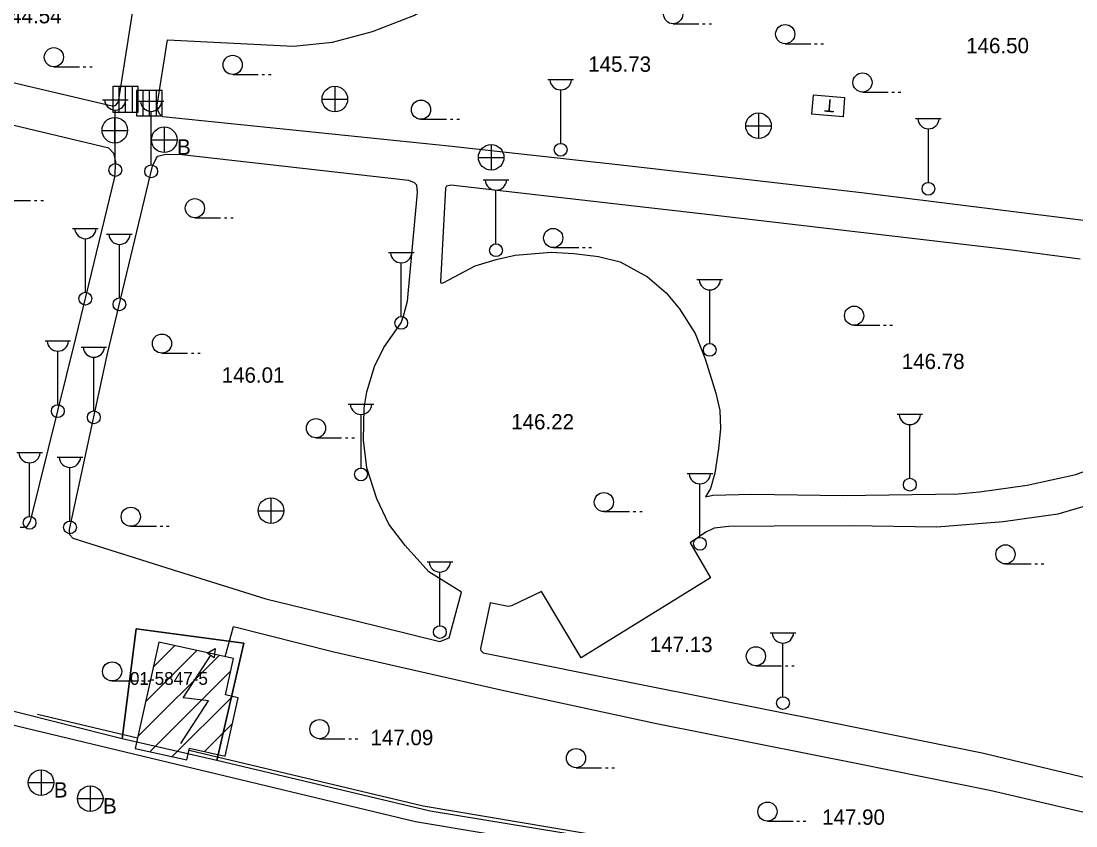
# Model space of a CAD drawing. Extents: x 419101 to 420177, y 4451541 to 4452254.
# Drawn here: x 419408.1 to 419490.6, y 4451830.1 to 4451893 of the extents above; entities that cross this region are included whole.
import ezdxf

# ---------------------------------------------------------------- set-up
doc = ezdxf.new("R2010")
doc.units = 0
doc.layers.add('2_KADASTRO', color=7, linetype='Continuous')
doc.layers.add('3_HALİHAZIR', color=7, linetype='Continuous')

msp = doc.modelspace()

# ---------------------------------------------------------------- linework, layer by layer
at = {"layer": '2_KADASTRO'}
msp.add_lwpolyline([(419523.249, 4451817.523), (419440.106, 4451831.216), (419423.431, 4451835.172), (419425.529, 4451844.359), (419417.122, 4451845.486), (419416.028, 4451836.866), (419414.996, 4451837.127), (419412.516, 4451837.755), (419400.553, 4451840.783), (419218.084, 4451885.757), (419210.687, 4451887.968), (419201.623, 4451892.026), (419189.126, 4451898.228)], dxfattribs=at)
msp.add_lwpolyline([(419416.028, 4451836.866), (419417.122, 4451845.486), (419425.529, 4451844.359), (419423.431, 4451835.172)], close=True, dxfattribs=at)
at = {"layer": '3_HALİHAZIR'}
for p, q in [((419459.102, 4451892.8), (419461.102, 4451892.8)), ((419461.402, 4451892.8), (419461.602, 4451892.8)), ((419461.902, 4451892.8), (419462.102, 4451892.8)), ((419467.857, 4451891.245), (419469.857, 4451891.245)), ((419470.157, 4451891.245), (419470.357, 4451891.245)), ((419470.657, 4451891.245), (419470.857, 4451891.245)), ((419410.69, 4451889.438), (419412.69, 4451889.438)), ((419412.99, 4451889.438), (419413.19, 4451889.438)), ((419413.49, 4451889.438), (419413.69, 4451889.438)), ((419424.666, 4451888.834), (419426.666, 4451888.834)), ((419426.966, 4451888.834), (419427.166, 4451888.834)), ((419427.466, 4451888.834), (419427.666, 4451888.834)), ((419417.287, 4451887.89), (419415.287, 4451887.89)), ((419415.287, 4451887.89), (419415.287, 4451885.89)), ((419417.287, 4451887.89), (419415.287, 4451887.89)), ((419415.287, 4451887.89), (419415.287, 4451885.89)), ((419415.792, 4451885.89), (419415.792, 4451887.89)), ((419416.287, 4451885.89), (419416.287, 4451887.89)), ((419416.835, 4451885.89), (419416.835, 4451887.89)), ((419417.287, 4451885.89), (419417.287, 4451887.89)), ((419417.287, 4451885.89), (419417.287, 4451887.89)), ((419432.668, 4451885.903), (419432.668, 4451887.903)), ((419449.306, 4451888.444), (419451.306, 4451888.444)), ((419419.157, 4451887.596), (419417.157, 4451887.596)), ((419417.157, 4451887.596), (419417.157, 4451885.596)), ((419419.157, 4451887.596), (419417.157, 4451887.596)), ((419417.157, 4451887.596), (419417.157, 4451885.596)), ((419417.662, 4451885.596), (419417.662, 4451887.596)), ((419418.157, 4451885.596), (419418.157, 4451887.596)), ((419418.705, 4451885.596), (419418.705, 4451887.596)), ((419419.157, 4451885.596), (419419.157, 4451887.596)), ((419419.157, 4451885.596), (419419.157, 4451887.596)), ((419450.306, 4451883.444), (419450.306, 4451887.637)), ((419473.899, 4451887.461), (419475.899, 4451887.461)), ((419476.199, 4451887.461), (419476.399, 4451887.461)), ((419476.699, 4451887.461), (419476.899, 4451887.461)), ((419414.488, 4451886.863), (419416.488, 4451886.863)), ((419417.294, 4451886.759), (419419.294, 4451886.759)), ((419431.648, 4451886.893), (419433.648, 4451886.893)), ((419415.287, 4451885.89), (419417.287, 4451885.89)), ((419415.287, 4451885.89), (419417.287, 4451885.89)), ((419415.465, 4451883.468), (419415.465, 4451885.468)), ((419415.488, 4451881.863), (419415.488, 4451886.056)), ((419417.157, 4451885.596), (419419.157, 4451885.596)), ((419417.157, 4451885.596), (419419.157, 4451885.596)), ((419418.294, 4451881.759), (419418.294, 4451885.952)), ((419439.385, 4451885.332), (419441.385, 4451885.332)), ((419441.685, 4451885.332), (419441.885, 4451885.332)), ((419442.185, 4451885.332), (419442.385, 4451885.332)), ((419465.787, 4451883.817), (419465.787, 4451885.817)), ((419478.054, 4451885.394), (419480.054, 4451885.394)), ((419414.445, 4451884.458), (419416.445, 4451884.458)), ((419419.317, 4451884.73), (419419.317, 4451882.73)), ((419464.767, 4451884.807), (419466.767, 4451884.807)), ((419479.054, 4451880.394), (419479.054, 4451884.587)), ((419418.317, 4451883.73), (419420.317, 4451883.73)), ((419444.887, 4451881.348), (419444.887, 4451883.348)), ((419443.867, 4451882.338), (419445.867, 4451882.338)), ((419444.248, 4451880.592), (419446.248, 4451880.592)), ((419445.248, 4451875.592), (419445.248, 4451879.785)), ((419406.866, 4451878.966), (419408.866, 4451878.966)), ((419409.166, 4451878.966), (419409.366, 4451878.966)), ((419409.666, 4451878.966), (419409.866, 4451878.966)), ((419421.714, 4451877.628), (419423.714, 4451877.628)), ((419424.014, 4451877.628), (419424.214, 4451877.628)), ((419424.514, 4451877.628), (419424.714, 4451877.628)), ((419412.149, 4451876.8), (419414.149, 4451876.8)), ((419414.811, 4451876.353), (419416.811, 4451876.353)), ((419413.149, 4451871.8), (419413.149, 4451875.993)), ((419415.811, 4451871.353), (419415.811, 4451875.546)), ((419436.843, 4451874.908), (419438.843, 4451874.908)), ((419449.72, 4451875.298), (419451.72, 4451875.298)), ((419452.02, 4451875.298), (419452.22, 4451875.298)), ((419452.52, 4451875.298), (419452.72, 4451875.298)), ((419437.843, 4451869.908), (419437.843, 4451874.101)), ((419460.959, 4451872.794), (419462.959, 4451872.794)), ((419461.959, 4451867.794), (419461.959, 4451871.987)), ((419473.246, 4451869.22), (419475.246, 4451869.22)), ((419475.546, 4451869.22), (419475.746, 4451869.22)), ((419476.046, 4451869.22), (419476.246, 4451869.22)), ((419409.995, 4451868.001), (419411.995, 4451868.001)), ((419410.995, 4451863.001), (419410.995, 4451867.194)), ((419412.81, 4451867.518), (419414.81, 4451867.518)), ((419413.81, 4451862.518), (419413.81, 4451866.711)), ((419419.136, 4451867.036), (419421.136, 4451867.036)), ((419421.436, 4451867.036), (419421.636, 4451867.036)), ((419421.936, 4451867.036), (419422.136, 4451867.036)), ((419433.699, 4451863.05), (419435.699, 4451863.05)), ((419434.699, 4451858.05), (419434.699, 4451862.243)), ((419476.602, 4451862.253), (419478.602, 4451862.253)), ((419477.602, 4451857.253), (419477.602, 4451861.446)), ((419431.177, 4451860.417), (419433.177, 4451860.417)), ((419433.477, 4451860.417), (419433.677, 4451860.417)), ((419433.977, 4451860.417), (419434.177, 4451860.417)), ((419407.787, 4451859.268), (419409.787, 4451859.268)), ((419410.945, 4451858.908), (419412.945, 4451858.908)), ((419408.787, 4451854.268), (419408.787, 4451858.46)), ((419411.945, 4451853.908), (419411.945, 4451858.101)), ((419460.193, 4451857.624), (419462.193, 4451857.624)), ((419461.193, 4451852.624), (419461.193, 4451856.817)), ((419427.67, 4451853.712), (419427.67, 4451855.712)), ((419426.65, 4451854.702), (419428.65, 4451854.702)), ((419453.685, 4451854.639), (419455.685, 4451854.639)), ((419455.985, 4451854.639), (419456.185, 4451854.639)), ((419456.485, 4451854.639), (419456.685, 4451854.639)), ((419416.698, 4451853.493), (419418.698, 4451853.493)), ((419418.998, 4451853.493), (419419.198, 4451853.493)), ((419419.498, 4451853.493), (419419.698, 4451853.493)), ((419439.863, 4451850.719), (419441.863, 4451850.719)), ((419440.863, 4451845.719), (419440.863, 4451849.912)), ((419485.078, 4451850.553), (419487.078, 4451850.553)), ((419487.378, 4451850.553), (419487.578, 4451850.553)), ((419487.878, 4451850.553), (419488.078, 4451850.553)), ((419466.684, 4451845.167), (419468.684, 4451845.167)), ((419418.451, 4451842.479), (419420.135, 4451844.163)), ((419467.684, 4451840.167), (419467.684, 4451844.36)), ((419417.254, 4451837.04), (419423.611, 4451843.398)), ((419417.853, 4451839.76), (419421.873, 4451843.781)), ((419465.57, 4451842.578), (419467.57, 4451842.578)), ((419467.87, 4451842.578), (419468.071, 4451842.578)), ((419468.371, 4451842.578), (419468.571, 4451842.578)), ((419418.205, 4451835.87), (419424.522, 4451842.188)), ((419415.238, 4451841.394), (419417.238, 4451841.394)), ((419417.538, 4451841.394), (419417.738, 4451841.394)), ((419418.038, 4451841.394), (419418.238, 4451841.394)), ((419419.943, 4451835.487), (419424.64, 4451840.185)), ((419422.455, 4451835.878), (419424.639, 4451838.063)), ((419431.445, 4451836.88), (419433.445, 4451836.88)), ((419433.745, 4451836.88), (419433.945, 4451836.88)), ((419434.245, 4451836.88), (419434.445, 4451836.88)), ((419409.687, 4451834.441), (419409.687, 4451832.441)), ((419451.508, 4451834.614), (419453.508, 4451834.614)), ((419453.808, 4451834.614), (419454.008, 4451834.614)), ((419454.308, 4451834.614), (419454.508, 4451834.614)), ((419408.687, 4451833.441), (419410.687, 4451833.441)), ((419413.528, 4451833.191), (419413.528, 4451831.191)), ((419412.528, 4451832.191), (419414.528, 4451832.191)), ((419466.469, 4451830.428), (419468.469, 4451830.428)), ((419468.769, 4451830.428), (419468.969, 4451830.428)), ((419469.269, 4451830.428), (419469.469, 4451830.428))]:
    msp.add_line(p, q, dxfattribs=at)
for points in [[(419197.136, 4451918.487), (419190.298, 4451906.138), (419187.838, 4451901.729), (419187.331, 4451900.466), (419187.222, 4451899.819), (419187.203, 4451899.124), (419187.519, 4451898.397), (419188.024, 4451898.022), (419206.054, 4451888.785), (419207.675, 4451888.152), (419211.145, 4451887.036), (419263.32, 4451873.84), (419278.611, 4451870.01), (419319.767, 4451859.79), (419370.795, 4451846.97), (419405.263, 4451838.474), (419438.949, 4451830.411), (419524.682, 4451816.032), (419556.861, 4451810.448)], [(419408.052, 4451853.417), (419408.365, 4451853.43), (419408.59, 4451853.49), (419408.869, 4451853.883), (419412.402, 4451868.205), (419415.441, 4451880.805), (419415.543, 4451882.031), (419415.382, 4451882.661), (419414.992, 4451883.075), (419398.262, 4451887.052), (419388.861, 4451889.553), (419363.655, 4451896.337), (419342.32, 4451901.92), (419311.084, 4451910.253), (419292.544, 4451915.372), (419291.921, 4451915.507), (419290.054, 4451906.623), (419289.158, 4451901.922), (419288.75, 4451899.402), (419288.631, 4451898.187)], [(419429.428, 4451891.058), (419432.476, 4451891.367), (419435.606, 4451892.187), (419438.838, 4451893.451), (419441.634, 4451895.109), (419444.44, 4451897.125), (419446.664, 4451899.091), (419447.96, 4451900.639), (419449.342, 4451902.899), (419450.78, 4451905.493), (419451.778, 4451907.609), (419452.865, 4451910.46), (419461.259, 4451910.917), (419465.859, 4451910.775), (419469.45, 4451910.508), (419473.185, 4451909.834), (419476.669, 4451908.967), (419482.174, 4451906.852), (419490.976, 4451903.563)], [(419372.779, 4451897.085), (419387.647, 4451893.003), (419396.507, 4451890.784), (419415.339, 4451886.359), (419415.52, 4451886.442), (419415.751, 4451886.704), (419418.427, 4451903.77)], [(419492.227, 4451877.296), (419473.817, 4451879.58), (419455.48, 4451881.684), (419441.576, 4451883.238), (419419.211, 4451885.535), (419418.949, 4451885.745), (419418.781, 4451886.108), (419418.768, 4451886.443), (419419.582, 4451891.534)], [(419419.582, 4451891.534), (419429.428, 4451891.058)], [(419470.042, 4451887.227), (419469.915, 4451885.732)], [(419472.533, 4451887.015), (419470.042, 4451887.227)], [(419472.406, 4451885.52), (419472.533, 4451887.015)], [(419472.406, 4451885.52), (419469.915, 4451885.732)], [(419412.157, 4451852.561), (419411.942, 4451852.836), (419411.908, 4451853.239), (419414.865, 4451866.886), (419418.389, 4451881.656), (419418.72, 4451882.317), (419418.814, 4451882.448), (419419.444, 4451882.608), (419420.694, 4451882.569), (419438.423, 4451880.571), (419438.847, 4451880.386)], [(419412.157, 4451852.561), (419420.429, 4451849.956), (419427.246, 4451847.827), (419434.209, 4451846.117), (419440.861, 4451844.484), (419441.579, 4451844.759), (419442.556, 4451848.341), (419439.99, 4451849.939), (419438.152, 4451852.005), (419436.882, 4451853.651), (419435.934, 4451855.645), (419435.155, 4451858.08), (419434.882, 4451860.232), (419434.954, 4451862.753), (419435.146, 4451864.02), (419435.76, 4451865.989), (419436.472, 4451867.485), (419437.843, 4451869.408), (419438.039, 4451870.027), (419438.338, 4451871.112), (419439.115, 4451879.596), (419439.065, 4451880.178), (419438.847, 4451880.386)], [(419490.923, 4451874.383), (419485.568, 4451875.105), (419461.96, 4451877.859), (419441.73, 4451880.174), (419441.393, 4451880.095), (419441.299, 4451879.942), (419440.912, 4451872.611), (419440.933, 4451872.543), (419440.954, 4451872.52), (419441.111, 4451872.538), (419443.625, 4451873.867), (419445.267, 4451874.375), (419446.749, 4451874.709), (419449.563, 4451874.941), (419451.347, 4451874.842), (419453.259, 4451874.606)], [(419453.259, 4451874.606), (419454.965, 4451874.174), (419457.096, 4451873.014), (419458.556, 4451871.764), (419459.591, 4451870.504), (419460.808, 4451868.569), (419461.6, 4451866.603), (419462.424, 4451863.906)], [(419462.424, 4451863.906), (419462.742, 4451862.562), (419462.792, 4451861.153), (419462.657, 4451859.548), (419462.357, 4451857.658), (419462.01, 4451856.44), (419461.623, 4451855.797), (419462.206, 4451855.935), (419465.241, 4451855.998), (419472.376, 4451855.891), (419481.413, 4451856.039), (419483.045, 4451856.19), (419486.763, 4451856.723), (419490.578, 4451857.544), (419493.598, 4451858.657)], [(419421.257, 4451835.988), (419439.558, 4451831.641), (419557.167, 4451811.801), (419562.112, 4451833.105), (419560.476, 4451833.489), (419566.255, 4451857.548)], [(419492.443, 4451855.403), (419489.16, 4451854.433), (419484.906, 4451853.849), (419479.72, 4451853.428), (419472.966, 4451853.524), (419466.989, 4451853.506), (419463.443, 4451853.481), (419462.302, 4451853.338), (419461.646, 4451853.045), (419460.418, 4451852.19), (419462.013, 4451849.463), (419451.912, 4451843.211), (419448.803, 4451848.395), (419446.453, 4451847.285), (419446.206, 4451847.225), (419444.782, 4451847.519), (419444.033, 4451843.948), (419444.073, 4451843.768), (419444.247, 4451843.606), (419456.871, 4451841.077), (419471.27, 4451838.204), (419483.25, 4451835.762), (419495.572, 4451832.818)], [(419424.085, 4451843.294), (419424.733, 4451845.662), (419432.575, 4451843.682), (419445.854, 4451840.642), (419457.808, 4451838.067), (419473.54, 4451834.953), (419483.856, 4451832.852), (419497.133, 4451829.745)], [(419420.609, 4451836.494), (419422.785, 4451839.854), (419420.797, 4451840.075), (419422.95, 4451843.407)], [(419409.413, 4451838.802), (419417.232, 4451836.944)]]:
    msp.add_lwpolyline(points, dxfattribs=at)
for points in [[(419418.882, 4451844.439), (419417.052, 4451836.124), (419421.091, 4451835.235), (419421.289, 4451836.135), (419424.08, 4451835.52), (419425.085, 4451840.088), (419424.107, 4451840.303), (419424.734, 4451843.151)], [(419423.219, 4451843.206), (419422.665, 4451843.56), (419423.3, 4451843.932), (419423.251, 4451843.494)]]:
    msp.add_lwpolyline(points, close=True, dxfattribs=at)
for centre, radius in [((419459.102, 4451893.55), 0.75), ((419467.857, 4451891.995), 0.75), ((419410.69, 4451890.188), 0.75), ((419424.666, 4451889.584), 0.75), ((419473.899, 4451888.211), 0.75), ((419432.653, 4451886.911), 1), ((419439.385, 4451886.082), 0.75), ((419415.45, 4451884.476), 1), ((419465.772, 4451884.825), 1), ((419419.317, 4451883.73), 1), ((419444.872, 4451882.356), 1), ((419450.306, 4451882.944), 0.5), ((419415.488, 4451881.363), 0.5), ((419418.294, 4451881.259), 0.5), ((419479.054, 4451879.894), 0.5), ((419421.714, 4451878.378), 0.75), ((419449.72, 4451876.048), 0.75), ((419445.248, 4451875.092), 0.5), ((419413.149, 4451871.3), 0.5), ((419415.811, 4451870.853), 0.5), ((419473.246, 4451869.97), 0.75), ((419437.843, 4451869.408), 0.5), ((419419.136, 4451867.786), 0.75), ((419461.959, 4451867.294), 0.5), ((419410.995, 4451862.501), 0.5), ((419413.81, 4451862.018), 0.5), ((419431.177, 4451861.167), 0.75), ((419434.699, 4451857.55), 0.5), ((419477.602, 4451856.753), 0.5), ((419427.655, 4451854.72), 1), ((419453.685, 4451855.389), 0.75), ((419416.698, 4451854.243), 0.75), ((419408.787, 4451853.768), 0.5), ((419411.945, 4451853.408), 0.5), ((419461.193, 4451852.124), 0.5), ((419485.078, 4451851.303), 0.75), ((419440.863, 4451845.219), 0.5), ((419465.57, 4451843.328), 0.75), ((419415.238, 4451842.144), 0.75), ((419467.684, 4451839.667), 0.5), ((419431.445, 4451837.63), 0.75), ((419451.508, 4451835.364), 0.75), ((419409.687, 4451833.441), 1), ((419413.528, 4451832.191), 1), ((419466.469, 4451831.178), 0.75)]:
    msp.add_circle(centre, radius, dxfattribs=at)
for centre in [(419450.306, 4451888.474), (419415.488, 4451886.893), (419418.294, 4451886.789), (419479.054, 4451885.424), (419445.248, 4451880.622), (419413.149, 4451876.829), (419415.811, 4451876.383), (419437.843, 4451874.938), (419461.959, 4451872.824), (419410.995, 4451868.03), (419413.81, 4451867.548), (419434.699, 4451863.08), (419477.602, 4451862.283), (419408.787, 4451859.297), (419411.945, 4451858.938), (419461.193, 4451857.653), (419440.863, 4451850.749), (419467.684, 4451845.197)]:
    msp.add_arc(centre, 0.837, 183.298, 356.90719, dxfattribs=at)

# ---------------------------------------------------------------- texts
at = {"layer": '2_KADASTRO'}
msp.add_text('01-5847-5', height=1, dxfattribs=at).set_placement((419416.633, 4451841.093))
at = {"layer": '3_HALİHAZIR'}
for s, height, rotation, p in [('144.54 ', 1.2, 359.99801, (419406.379, 4451892.838)), ('146.50 ', 1.2, 359.99801, (419482.008, 4451890.497)), ('145.73 ', 1.2, 359.99801, (419452.463, 4451889.046)), ('T', 1, 175.13904, (419471.772, 4451886.861)), ('146.78 ', 1.2, 359.99801, (419476.972, 4451865.793)), ('146.01 ', 1.2, 359.99801, (419423.805, 4451864.727)), ('146.22 ', 1.2, 359.99801, (419446.44, 4451861.071)), ('147.13 ', 1.2, 359.99801, (419457.272, 4451843.649)), ('147.09 ', 1.2, 359.99801, (419435.44, 4451836.374)), ('147.90 ', 1.2, 359.99801, (419470.748, 4451830.147))]:
    msp.add_text(s, height=height, rotation=rotation, dxfattribs=at).set_placement(p)
for p in [(419420.317, 4451882.569), (419410.687, 4451832.279), (419414.528, 4451831.029)]:
    msp.add_text('B', height=1.2, dxfattribs=at).set_placement(p)

doc.saveas('drawing.dxf')
